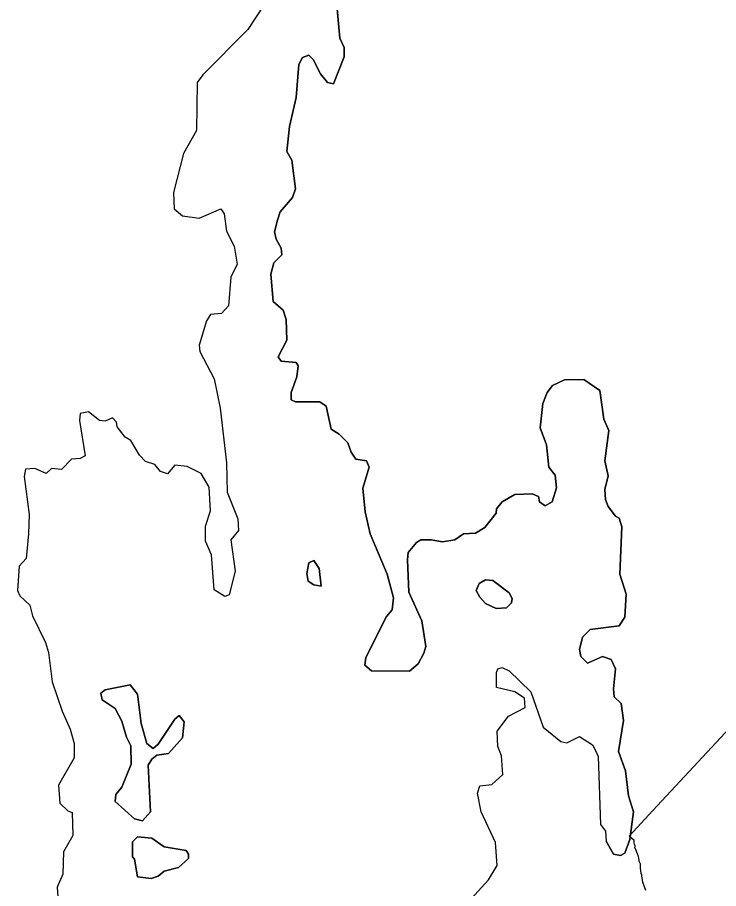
# Model space of a CAD drawing. Extents: x 642515 to 647219, y 6080136 to 6084356.
# Drawn here: x 645136.61 to 645147.88, y 6080965.23 to 6080979.22 of the extents above; entities that cross this region are included whole.
import ezdxf

# ---------------------------------------------------------------- set-up
doc = ezdxf.new("R2010")
doc.units = 0
doc.layers.add('Level 63', color=7, linetype='Continuous')

msp = doc.modelspace()

# ---------------------------------------------------------------- linework, layer by layer
at = {"layer": 'Level 63'}
for points in [[(645140.98, 6080984.2), (645141.09, 6080984.13), (645141.18, 6080983.99), (645141.21, 6080983.82), (645141.3, 6080983.67), (645141.42, 6080983.22), (645141.5, 6080982.4), (645141.71, 6080981.19), (645141.72, 6080980.36), (645141.69, 6080980.02), (645141.79, 6080978.89), (645141.86, 6080978.74), (645141.86, 6080978.59), (645141.69, 6080978.16), (645141.59, 6080978.18), (645141.48, 6080978.32), (645141.36, 6080978.55), (645141.29, 6080978.62), (645141.19, 6080978.58), (645141.13, 6080978.47), (645141.09, 6080977.94), (645140.98, 6080977.47), (645140.94, 6080977.07), (645141.02, 6080976.93)], [(645141.02, 6080976.93), (645140.94, 6080977.07), (645140.98, 6080977.47), (645141.09, 6080977.94), (645141.13, 6080978.47), (645141.19, 6080978.58), (645141.29, 6080978.62), (645141.36, 6080978.55), (645141.48, 6080978.32), (645141.59, 6080978.18), (645141.69, 6080978.16), (645141.86, 6080978.59), (645141.86, 6080978.74), (645141.79, 6080978.89), (645141.69, 6080980.02)], [(645140.57, 6080979.42), (645140.31, 6080979.03), (645139.59, 6080978.3), (645139.5, 6080978.18), (645139.49, 6080977.41), (645139.28, 6080977.04), (645139.12, 6080976.41), (645139.13, 6080976.15), (645139.26, 6080976.04), (645139.53, 6080976), (645139.88, 6080976.15), (645139.93, 6080976.07), (645139.97, 6080975.79), (645140.09, 6080975.55), (645140.14, 6080975.26), (645140.04, 6080975.05), (645140, 6080974.59), (645139.89, 6080974.47), (645139.71, 6080974.45), (645139.65, 6080974.35), (645139.53, 6080973.96), (645139.54, 6080973.86), (645139.77, 6080973.42), (645139.87, 6080972.95), (645139.97, 6080972.07), (645139.98, 6080971.6), (645140.15, 6080971.17), (645140.16, 6080970.98), (645140.04, 6080970.83), (645140.11, 6080970.33), (645140.01, 6080969.95), (645139.94, 6080969.92), (645139.77, 6080970.03), (645139.73, 6080970.59), (645139.63, 6080970.81), (645139.63, 6080971.05), (645139.71, 6080971.3), (645139.69, 6080971.68), (645139.56, 6080971.9), (645139.34, 6080972.01), (645139.14, 6080972.03), (645139.02, 6080971.89), (645138.91, 6080971.93), (645138.82, 6080972.04), (645138.67, 6080972.09), (645138.57, 6080972.19), (645138.43, 6080972.43), (645138.34, 6080972.48), (645138.21, 6080972.65), (645138.2, 6080972.72), (645138.14, 6080972.79), (645138.02, 6080972.74), (645137.93, 6080972.75), (645137.75, 6080972.89), (645137.62, 6080972.86), (645137.61, 6080972.75), (645137.7, 6080972.18), (645137.62, 6080972.14), (645137.48, 6080972.13), (645137.32, 6080971.96), (645137.16, 6080971.98)], [(645140.57, 6080979.42), (645140.31, 6080979.03), (645139.59, 6080978.3), (645139.5, 6080978.18), (645139.49, 6080977.41), (645139.28, 6080977.04), (645139.12, 6080976.41), (645139.13, 6080976.15), (645139.26, 6080976.04), (645139.53, 6080976), (645139.88, 6080976.15), (645139.93, 6080976.07), (645139.97, 6080975.79), (645140.09, 6080975.55), (645140.14, 6080975.26), (645140.04, 6080975.05), (645140, 6080974.59), (645139.89, 6080974.47), (645139.71, 6080974.45), (645139.65, 6080974.35), (645139.53, 6080973.96), (645139.54, 6080973.86), (645139.77, 6080973.42), (645139.87, 6080972.95), (645139.97, 6080972.07), (645139.98, 6080971.6), (645140.15, 6080971.17), (645140.16, 6080970.98), (645140.04, 6080970.83), (645140.11, 6080970.33), (645140.01, 6080969.95), (645139.94, 6080969.92), (645139.77, 6080970.03), (645139.73, 6080970.59), (645139.63, 6080970.81), (645139.63, 6080971.05), (645139.71, 6080971.3), (645139.69, 6080971.68), (645139.56, 6080971.9)], [(645141.02, 6080976.93), (645141.08, 6080976.47), (645141.03, 6080976.33), (645140.83, 6080976.1), (645140.79, 6080975.97), (645140.74, 6080975.78), (645140.77, 6080975.66), (645140.85, 6080975.52), (645140.86, 6080975.41), (645140.73, 6080975.28), (645140.68, 6080975.1), (645140.72, 6080974.66), (645140.88, 6080974.52), (645140.93, 6080974.37), (645140.94, 6080974.04), (645140.8, 6080973.77), (645140.85, 6080973.7), (645141.09, 6080973.68), (645141.12, 6080973.63), (645141.1, 6080973.45), (645141.01, 6080973.2), (645141.01, 6080973.08), (645141.08, 6080973.05), (645141.47, 6080973.05), (645141.57, 6080972.98), (645141.65, 6080972.61), (645141.78, 6080972.53), (645141.92, 6080972.39), (645141.97, 6080972.24), (645142.05, 6080972.13), (645142.22, 6080972.1), (645142.26, 6080972), (645142.16, 6080971.66), (645142.2, 6080971.28), (645142.28, 6080970.93), (645142.55, 6080970.28), (645142.65, 6080969.9), (645142.63, 6080969.71), (645142.54, 6080969.6), (645142.21, 6080968.94), (645142.19, 6080968.82), (645142.3, 6080968.73), (645142.91, 6080968.72), (645143.05, 6080968.84), (645143.14, 6080969.01), (645143.17, 6080969.12), (645143.11, 6080969.53), (645142.9, 6080969.99), (645142.88, 6080970.51), (645142.89, 6080970.63), (645143.02, 6080970.79), (645143.09, 6080970.83), (645143.26, 6080970.83), (645143.44, 6080970.8), (645143.64, 6080970.83), (645143.78, 6080970.93)], [(645146.22, 6080971.21), (645146.1, 6080971.37), (645146.06, 6080971.48), (645146.05, 6080971.64), (645146.1, 6080971.86), (645146.05, 6080972.1), (645146.11, 6080972.59), (645146.03, 6080972.77), (645145.97, 6080973.23), (645145.71, 6080973.41), (645145.4, 6080973.4), (645145.21, 6080973.31), (645145.12, 6080973.2), (645145.05, 6080973.02), (645145.01, 6080972.63), (645145.11, 6080972.36), (645145.15, 6080972), (645145.25, 6080971.87), (645145.27, 6080971.67), (645145.2, 6080971.44), (645145.09, 6080971.38), (645145, 6080971.44), (645144.98, 6080971.53), (645144.88, 6080971.57), (645144.6, 6080971.56), (645144.4, 6080971.44), (645144.31, 6080971.33), (645144.3, 6080971.26), (645144.12, 6080971.03), (645143.97, 6080970.94), (645143.78, 6080970.93), (645143.64, 6080970.83), (645143.44, 6080970.8), (645143.26, 6080970.83), (645143.09, 6080970.83), (645143.02, 6080970.79), (645142.89, 6080970.63), (645142.88, 6080970.51), (645142.9, 6080969.99), (645143.11, 6080969.53), (645143.17, 6080969.12), (645143.14, 6080969.01), (645143.05, 6080968.84), (645142.91, 6080968.72), (645142.3, 6080968.73), (645142.19, 6080968.82), (645142.21, 6080968.94), (645142.54, 6080969.6), (645142.63, 6080969.71), (645142.65, 6080969.9), (645142.55, 6080970.28), (645142.28, 6080970.93), (645142.2, 6080971.28), (645142.16, 6080971.66), (645142.26, 6080972), (645142.22, 6080972.1), (645142.05, 6080972.13), (645141.97, 6080972.24), (645141.92, 6080972.39), (645141.78, 6080972.53), (645141.65, 6080972.61), (645141.57, 6080972.98), (645141.47, 6080973.05), (645141.08, 6080973.05), (645141.01, 6080973.08), (645141.01, 6080973.2), (645141.1, 6080973.45), (645141.12, 6080973.63), (645141.09, 6080973.68), (645140.85, 6080973.7), (645140.8, 6080973.77), (645140.94, 6080974.04), (645140.93, 6080974.37), (645140.88, 6080974.52), (645140.72, 6080974.66), (645140.68, 6080975.1), (645140.73, 6080975.28), (645140.86, 6080975.41), (645140.85, 6080975.52), (645140.77, 6080975.66), (645140.74, 6080975.78), (645140.79, 6080975.97), (645140.83, 6080976.1), (645141.03, 6080976.33), (645141.08, 6080976.47), (645141.02, 6080976.93)], [(645143.78, 6080970.93), (645143.97, 6080970.94), (645144.12, 6080971.03), (645144.3, 6080971.26), (645144.31, 6080971.33), (645144.4, 6080971.44), (645144.6, 6080971.56), (645144.88, 6080971.57), (645144.98, 6080971.53), (645145, 6080971.44), (645145.09, 6080971.38), (645145.2, 6080971.44), (645145.27, 6080971.67), (645145.25, 6080971.87), (645145.15, 6080972), (645145.11, 6080972.36), (645145.01, 6080972.63), (645145.05, 6080973.02), (645145.12, 6080973.2), (645145.21, 6080973.31), (645145.4, 6080973.4), (645145.71, 6080973.41), (645145.97, 6080973.23), (645146.03, 6080972.77), (645146.11, 6080972.59), (645146.05, 6080972.1), (645146.1, 6080971.86), (645146.05, 6080971.64), (645146.06, 6080971.48), (645146.1, 6080971.37), (645146.22, 6080971.21), (645146.28, 6080971.18), (645146.32, 6080971.04), (645146.29, 6080970.28), (645146.39, 6080969.96), (645146.37, 6080969.59), (645146.28, 6080969.45), (645145.81, 6080969.39), (645145.69, 6080969.27), (645145.64, 6080969.07), (645145.66, 6080968.96), (645145.77, 6080968.85), (645146.01, 6080968.96), (645146.15, 6080968.91), (645146.22, 6080968.76), (645146.19, 6080968.44), (645146.2, 6080968.31), (645146.31, 6080968.2), (645146.35, 6080967.93), (645146.27, 6080967.43), (645146.38, 6080967.12), (645146.43, 6080966.72), (645146.51, 6080966.46), (645146.45, 6080966.02), (645146.37, 6080965.8), (645146.3, 6080965.76), (645146.19, 6080965.78), (645146.07, 6080965.99)], [(645139.56, 6080971.9), (645139.34, 6080972.01), (645139.14, 6080972.03), (645139.02, 6080971.89), (645138.91, 6080971.93), (645138.82, 6080972.04), (645138.67, 6080972.09), (645138.57, 6080972.19), (645138.43, 6080972.43), (645138.34, 6080972.48), (645138.21, 6080972.65), (645138.2, 6080972.72), (645138.14, 6080972.79), (645138.02, 6080972.74), (645137.93, 6080972.75), (645137.75, 6080972.89), (645137.62, 6080972.86), (645137.61, 6080972.75), (645137.7, 6080972.18), (645137.62, 6080972.14), (645137.48, 6080972.13), (645137.32, 6080971.96), (645137.16, 6080971.98), (645137.07, 6080971.9), (645136.89, 6080971.98), (645136.74, 6080971.97), (645136.72, 6080971.85), (645136.8, 6080971.24), (645136.79, 6080970.93), (645136.75, 6080970.53), (645136.64, 6080970.41), (645136.61, 6080970.02), (645136.65, 6080969.93), (645136.81, 6080969.78), (645136.85, 6080969.61), (645137.06, 6080969.18), (645137.11, 6080969.02), (645137.17, 6080968.55), (645137.33, 6080968.08), (645137.46, 6080967.79), (645137.52, 6080967.56), (645137.52, 6080967.33), (645137.27, 6080966.89), (645137.29, 6080966.6), (645137.42, 6080966.48), (645137.49, 6080966.45), (645137.5, 6080966.08), (645137.35, 6080965.82), (645137.34, 6080965.46), (645137.25, 6080965.25), (645137.27, 6080964.94)], [(645137.16, 6080971.98), (645137.07, 6080971.9), (645136.89, 6080971.98), (645136.74, 6080971.97), (645136.72, 6080971.85), (645136.8, 6080971.24), (645136.79, 6080970.93), (645136.75, 6080970.53), (645136.64, 6080970.41), (645136.61, 6080970.02), (645136.65, 6080969.93), (645136.81, 6080969.78), (645136.85, 6080969.61), (645137.06, 6080969.18), (645137.11, 6080969.02), (645137.17, 6080968.55), (645137.33, 6080968.08), (645137.46, 6080967.79), (645137.52, 6080967.56), (645137.52, 6080967.33), (645137.27, 6080966.89), (645137.29, 6080966.6), (645137.42, 6080966.48), (645137.49, 6080966.45), (645137.5, 6080966.08), (645137.35, 6080965.82), (645137.34, 6080965.46), (645137.25, 6080965.25), (645137.27, 6080964.94)], [(645143.4, 6080964.52), (645144.18, 6080965.37), (645144.32, 6080965.6), (645144.29, 6080965.97), (645144.06, 6080966.46), (645144, 6080966.76), (645144.04, 6080966.88), (645144.23, 6080966.9), (645144.41, 6080967.06), (645144.39, 6080967.36), (645144.33, 6080967.51), (645144.32, 6080967.76), (645144.5, 6080968), (645144.77, 6080968.14), (645144.76, 6080968.29), (645144.6, 6080968.39), (645144.31, 6080968.46), (645144.31, 6080968.7), (645144.33, 6080968.76), (645144.4, 6080968.78), (645144.51, 6080968.73), (645144.86, 6080968.39), (645145.06, 6080967.82), (645145.34, 6080967.59), (645145.44, 6080967.57), (645145.64, 6080967.67), (645145.85, 6080967.54), (645145.9, 6080967.45), (645145.94, 6080967.35), (645145.98, 6080966.26), (645146.06, 6080966.15), (645146.07, 6080965.99), (645146.19, 6080965.78), (645146.3, 6080965.76), (645146.37, 6080965.8), (645146.45, 6080966.02), (645146.51, 6080966.46), (645146.43, 6080966.72), (645146.38, 6080967.12), (645146.27, 6080967.43), (645146.35, 6080967.93), (645146.31, 6080968.2), (645146.2, 6080968.31), (645146.19, 6080968.44), (645146.22, 6080968.76), (645146.15, 6080968.91), (645146.01, 6080968.96), (645145.77, 6080968.85), (645145.66, 6080968.96), (645145.64, 6080969.07), (645145.69, 6080969.27), (645145.81, 6080969.39), (645146.28, 6080969.45), (645146.37, 6080969.59), (645146.39, 6080969.96), (645146.29, 6080970.28), (645146.32, 6080971.04), (645146.28, 6080971.18), (645146.22, 6080971.21)], [(645141.37, 6080970.5), (645141.29, 6080970.46), (645141.26, 6080970.29), (645141.28, 6080970.17), (645141.37, 6080970.11), (645141.49, 6080970.09), (645141.46, 6080970.37), (645141.37, 6080970.5)], [(645141.37, 6080970.5), (645141.46, 6080970.37), (645141.49, 6080970.09), (645141.37, 6080970.11), (645141.28, 6080970.17), (645141.26, 6080970.29), (645141.29, 6080970.46), (645141.37, 6080970.5)], [(645144.51, 6080969.98), (645144.25, 6080970.18), (645144.13, 6080970.19), (645144.03, 6080970.13), (645143.98, 6080970.02), (645144.04, 6080969.91), (645144.13, 6080969.81), (645144.3, 6080969.73), (645144.47, 6080969.74), (645144.55, 6080969.82), (645144.56, 6080969.89), (645144.51, 6080969.98)], [(645144.51, 6080969.98), (645144.56, 6080969.89), (645144.55, 6080969.82), (645144.47, 6080969.74), (645144.3, 6080969.73), (645144.13, 6080969.81), (645144.04, 6080969.91), (645143.98, 6080970.02), (645144.03, 6080970.13), (645144.13, 6080970.19), (645144.25, 6080970.18), (645144.51, 6080969.98)], [(645146.822, 6080966.484), (645149.797, 6080969.678)], [(645143.4, 6080964.52), (645144.18, 6080965.37), (645144.32, 6080965.6), (645144.29, 6080965.97), (645144.06, 6080966.46), (645144, 6080966.76), (645144.04, 6080966.88), (645144.23, 6080966.9), (645144.41, 6080967.06), (645144.39, 6080967.36), (645144.33, 6080967.51), (645144.32, 6080967.76), (645144.5, 6080968), (645144.77, 6080968.14), (645144.76, 6080968.29), (645144.6, 6080968.39), (645144.31, 6080968.46), (645144.31, 6080968.7), (645144.33, 6080968.76), (645144.4, 6080968.78), (645144.51, 6080968.73), (645144.86, 6080968.39), (645145.06, 6080967.82), (645145.34, 6080967.59), (645145.44, 6080967.57), (645145.64, 6080967.67), (645145.85, 6080967.54), (645145.9, 6080967.45), (645145.94, 6080967.35), (645145.98, 6080966.26), (645146.06, 6080966.15), (645146.07, 6080965.99)], [(645139.21, 6080968.01), (645139.14, 6080967.95), (645138.87, 6080967.55), (645138.79, 6080967.48), (645138.69, 6080967.56), (645138.6, 6080967.88), (645138.54, 6080968.35), (645138.42, 6080968.5), (645138.02, 6080968.42), (645137.95, 6080968.37), (645137.97, 6080968.26), (645138.18, 6080968.12), (645138.29, 6080967.92), (645138.36, 6080967.66), (645138.43, 6080967.52), (645138.44, 6080967.23), (645138.29, 6080966.86), (645138.19, 6080966.74), (645138.18, 6080966.63), (645138.49, 6080966.35), (645138.62, 6080966.32), (645138.75, 6080966.46), (645138.71, 6080967.21), (645138.77, 6080967.31), (645138.85, 6080967.37), (645139.04, 6080967.4), (645139.26, 6080967.65), (645139.29, 6080967.91), (645139.21, 6080968.01)], [(645139.21, 6080968.01), (645139.29, 6080967.91), (645139.26, 6080967.65), (645139.04, 6080967.4), (645138.85, 6080967.37), (645138.77, 6080967.31), (645138.71, 6080967.21), (645138.75, 6080966.46), (645138.62, 6080966.32), (645138.49, 6080966.35), (645138.18, 6080966.63), (645138.19, 6080966.74), (645138.29, 6080966.86), (645138.44, 6080967.23), (645138.43, 6080967.52), (645138.36, 6080967.66), (645138.29, 6080967.92), (645138.18, 6080968.12), (645137.97, 6080968.26), (645137.95, 6080968.37), (645138.02, 6080968.42), (645138.42, 6080968.5), (645138.54, 6080968.35), (645138.6, 6080967.88), (645138.69, 6080967.56), (645138.79, 6080967.48), (645138.87, 6080967.55), (645139.14, 6080967.95), (645139.21, 6080968.01)], [(645146.438, 6080966.071), (645146.822, 6080966.484)], [(645146.705, 6080965.2), (645146.687, 6080965.255), (645146.687, 6080965.257), (645146.66, 6080965.331), (645146.659, 6080965.338), (645146.647, 6080965.394), (645146.644, 6080965.436), (645146.642, 6080965.445), (645146.634, 6080965.471), (645146.634, 6080965.474), (645146.62, 6080965.562), (645146.62, 6080965.577), (645146.622, 6080965.626), (645146.618, 6080965.632), (645146.606, 6080965.653), (645146.605, 6080965.656), (645146.591, 6080965.744), (645146.574, 6080965.785), (645146.572, 6080965.79), (645146.556, 6080965.826), (645146.556, 6080965.828), (645146.53, 6080965.887), (645146.536, 6080965.909), (645146.533, 6080965.917), (645146.526, 6080965.944), (645146.517, 6080965.964), (645146.518, 6080965.97), (645146.521, 6080966), (645146.438, 6080966.071)], [(645139.32, 6080965.84), (645138.97, 6080965.9), (645138.77, 6080966.04), (645138.54, 6080966.06), (645138.46, 6080965.98), (645138.46, 6080965.74), (645138.49, 6080965.7), (645138.54, 6080965.42), (645138.76, 6080965.39), (645138.87, 6080965.43), (645138.97, 6080965.51), (645139.2, 6080965.57), (645139.36, 6080965.71), (645139.36, 6080965.78), (645139.32, 6080965.84)], [(645139.32, 6080965.84), (645139.36, 6080965.78), (645139.36, 6080965.71), (645139.2, 6080965.57), (645138.97, 6080965.51), (645138.87, 6080965.43), (645138.76, 6080965.39), (645138.54, 6080965.42), (645138.49, 6080965.7), (645138.46, 6080965.74), (645138.46, 6080965.98), (645138.54, 6080966.06), (645138.77, 6080966.04), (645138.97, 6080965.9), (645139.32, 6080965.84)]]:
    msp.add_lwpolyline(points, dxfattribs=at)

doc.saveas('drawing.dxf')
